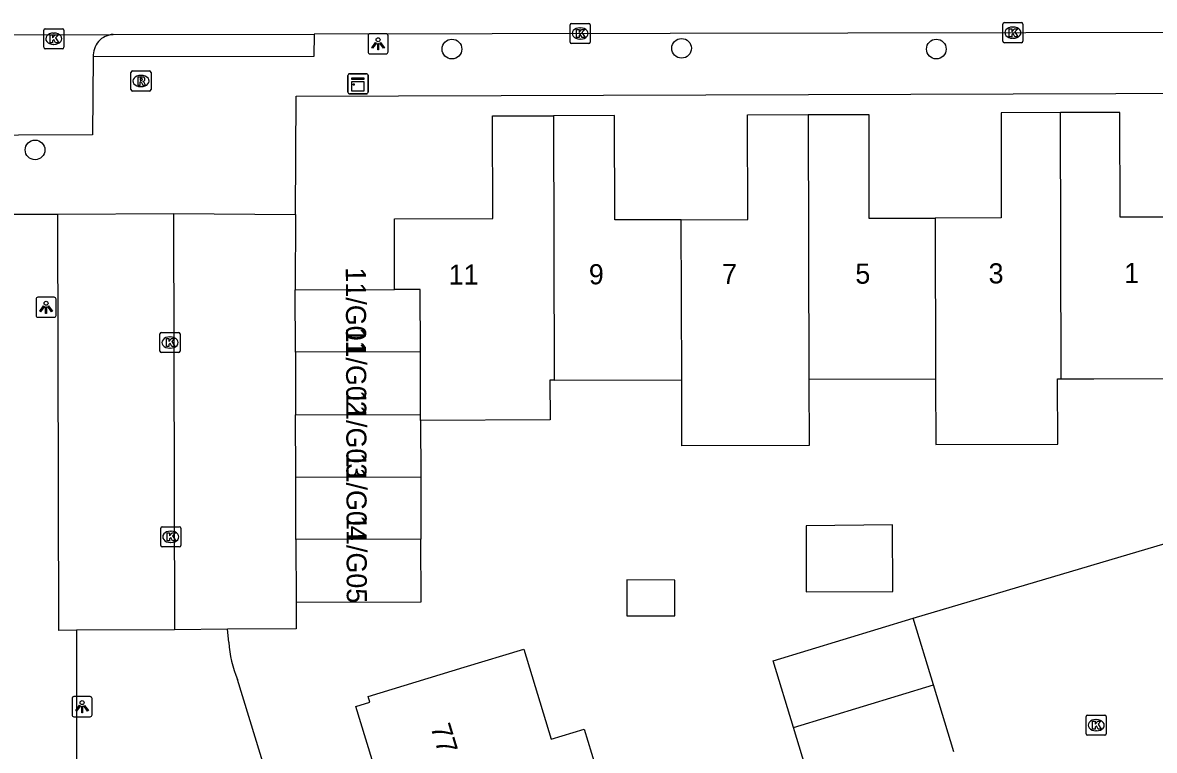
# Model space of a CAD drawing. Extents: x 160732 to 162105, y 387428 to 388479.
# Drawn here: x 161061 to 161117.3, y 388194.5 to 388230.6 of the extents above; entities that cross this region are included whole.
import ezdxf

# ---------------------------------------------------------------- set-up
doc = ezdxf.new("R2010")
doc.units = 0
for name, color, linetype in [('IMGEO_Boom', 7, 'Continuous'), ('IMGEO_Kast', 7, 'Continuous'), ('IMGEO_Kolk', 7, 'Continuous'), ('IMGEO_Lichtpunt', 7, 'Continuous'), ('IMGEO_Pand', 7, 'Continuous'), ('IMGEO_Pand_nummerreeks', 7, 'Continuous'), ('IMGEO_Parkeervlak_open', 7, 'Continuous'), ('IMGEO_Rijbaan_lokaal_open', 7, 'Continuous'), ('IMGEO_Rioolput', 7, 'Continuous'), ('IMGEO_Voetpad_open', 7, 'Continuous')]:
    doc.layers.add(name, color=color, linetype=linetype)

msp = doc.modelspace()

# ---------------------------------------------------------------- linework, layer by layer
at = {"layer": 'IMGEO_Boom'}
for centre in [(161082.352, 388229.334), (161093.779, 388229.371), (161106.451, 388229.334), (161061.609, 388224.32)]:
    msp.add_circle(centre, 0.489, dxfattribs=at)
at = {"layer": 'IMGEO_Kast'}
for p, q in [((161077.252, 388228.107), (161078.093, 388228.107)), ((161078.093, 388228.107), (161077.252, 388228.107)), ((161077.177, 388227.182), (161077.177, 388228.023)), ((161077.177, 388228.023), (161077.177, 388227.182)), ((161078.177, 388228.032), (161078.177, 388227.191)), ((161078.177, 388227.191), (161078.177, 388228.032)), ((161078.102, 388227.107), (161077.261, 388227.107)), ((161077.261, 388227.107), (161078.102, 388227.107))]:
    msp.add_line(p, q, dxfattribs=at)
for points in [[(161077.372, 388227.897), (161077.972, 388227.897), (161077.972, 388227.812), (161077.372, 388227.812), (161077.372, 388227.897)], [(161077.372, 388227.722), (161077.972, 388227.722), (161077.972, 388227.233), (161077.372, 388227.233), (161077.372, 388227.722)]]:
    msp.add_lwpolyline(points, dxfattribs=at)
msp.add_circle((161077.456, 388227.571), 0.0377, dxfattribs=at)
for centre, start, end in [((161077.255, 388228.029), 92.4484, 184.2845), ((161077.255, 388228.029), 92.4484, 184.2845), ((161078.099, 388228.029), 2.4484, 94.2845), ((161078.099, 388228.029), 2.4484, 94.2845), ((161077.255, 388227.185), 182.4484, 274.2845), ((161077.255, 388227.185), 182.4484, 274.2845), ((161078.099, 388227.185), 272.4484, 4.2845), ((161078.099, 388227.185), 272.4484, 4.2845)]:
    msp.add_arc(centre, 0.0779, start, end, dxfattribs=at)
at = {"layer": 'IMGEO_Kolk'}
for p, q in [((161088.23, 388229.684), (161088.23, 388230.536)), ((161088.305, 388230.61), (161089.157, 388230.61)), ((161088.718, 388230.39), (161088.743, 388230.39)), ((161089.231, 388230.536), (161089.231, 388229.684)), ((161109.763, 388229.721), (161109.763, 388230.573)), ((161109.838, 388230.647), (161110.69, 388230.647)), ((161110.251, 388230.427), (161110.276, 388230.427)), ((161110.764, 388230.573), (161110.764, 388229.721)), ((161062.041, 388229.421), (161062.041, 388230.273)), ((161062.116, 388230.347), (161062.968, 388230.347)), ((161062.529, 388230.127), (161062.554, 388230.127)), ((161063.042, 388230.273), (161063.042, 388229.421)), ((161088.741, 388229.83), (161088.716, 388229.83)), ((161110.274, 388229.867), (161110.249, 388229.867)), ((161062.968, 388229.347), (161062.116, 388229.347)), ((161062.552, 388229.567), (161062.527, 388229.567)), ((161089.157, 388229.61), (161088.305, 388229.61)), ((161110.69, 388229.647), (161109.838, 388229.647)), ((161067.824, 388214.311), (161067.824, 388215.163)), ((161067.899, 388215.237), (161068.751, 388215.237)), ((161068.825, 388215.163), (161068.825, 388214.311)), ((161068.312, 388215.017), (161068.337, 388215.017)), ((161068.751, 388214.237), (161067.899, 388214.237)), ((161068.335, 388214.457), (161068.31, 388214.457)), ((161067.861, 388204.646), (161067.861, 388205.498)), ((161067.936, 388205.572), (161068.788, 388205.572)), ((161068.349, 388205.352), (161068.374, 388205.352)), ((161068.862, 388205.498), (161068.862, 388204.646)), ((161068.788, 388204.572), (161067.936, 388204.572)), ((161068.372, 388204.792), (161068.347, 388204.792)), ((161113.907, 388195.276), (161113.907, 388196.128)), ((161113.982, 388196.202), (161114.834, 388196.202)), ((161114.908, 388196.128), (161114.908, 388195.276)), ((161114.395, 388195.982), (161114.42, 388195.982)), ((161114.834, 388195.202), (161113.982, 388195.202)), ((161114.418, 388195.422), (161114.393, 388195.422))]:
    msp.add_line(p, q, dxfattribs=at)
for points in [[(161088.23, 388229.684), (161088.23, 388230.536)], [(161088.305, 388230.61), (161089.157, 388230.61)], [(161089.231, 388230.536), (161089.231, 388229.684)], [(161109.763, 388229.721), (161109.763, 388230.573)], [(161109.838, 388230.647), (161110.69, 388230.647)], [(161110.764, 388230.573), (161110.764, 388229.721)], [(161062.041, 388229.421), (161062.041, 388230.273)], [(161062.116, 388230.347), (161062.968, 388230.347)], [(161062.362, 388230.047), (161062.485, 388230.047), (161062.485, 388229.896), (161062.615, 388230.047), (161062.779, 388230.047), (161062.633, 388229.896), (161062.786, 388229.647), (161062.634, 388229.647), (161062.549, 388229.811), (161062.485, 388229.744), (161062.485, 388229.647), (161062.362, 388229.647), (161062.362, 388230.047)], [(161063.042, 388230.273), (161063.042, 388229.421)], [(161088.551, 388230.31), (161088.674, 388230.31), (161088.674, 388230.159), (161088.804, 388230.31), (161088.968, 388230.31), (161088.822, 388230.159), (161088.975, 388229.91), (161088.823, 388229.91), (161088.738, 388230.074), (161088.674, 388230.007), (161088.674, 388229.91), (161088.551, 388229.91), (161088.551, 388230.31)], [(161110.084, 388230.347), (161110.207, 388230.347), (161110.207, 388230.196), (161110.337, 388230.347), (161110.501, 388230.347), (161110.355, 388230.196), (161110.508, 388229.947), (161110.356, 388229.947), (161110.271, 388230.111), (161110.207, 388230.044), (161110.207, 388229.947), (161110.084, 388229.947), (161110.084, 388230.347)], [(161062.968, 388229.347), (161062.116, 388229.347)], [(161089.157, 388229.61), (161088.305, 388229.61)], [(161110.69, 388229.647), (161109.838, 388229.647)], [(161067.824, 388214.311), (161067.824, 388215.163)], [(161067.899, 388215.237), (161068.751, 388215.237)], [(161068.825, 388215.163), (161068.825, 388214.311)], [(161068.145, 388214.937), (161068.268, 388214.937), (161068.268, 388214.786), (161068.398, 388214.937), (161068.562, 388214.937), (161068.416, 388214.786), (161068.569, 388214.537), (161068.417, 388214.537), (161068.332, 388214.701), (161068.268, 388214.634), (161068.268, 388214.537), (161068.145, 388214.537), (161068.145, 388214.937)], [(161068.751, 388214.237), (161067.899, 388214.237)], [(161067.861, 388204.646), (161067.861, 388205.498)], [(161067.936, 388205.572), (161068.788, 388205.572)], [(161068.182, 388205.272), (161068.305, 388205.272), (161068.305, 388205.121), (161068.435, 388205.272), (161068.599, 388205.272), (161068.453, 388205.121), (161068.606, 388204.872), (161068.454, 388204.872), (161068.369, 388205.036), (161068.305, 388204.969), (161068.305, 388204.872), (161068.182, 388204.872), (161068.182, 388205.272)], [(161068.862, 388205.498), (161068.862, 388204.646)], [(161068.788, 388204.572), (161067.936, 388204.572)], [(161113.907, 388195.276), (161113.907, 388196.128)], [(161113.982, 388196.202), (161114.834, 388196.202)], [(161114.908, 388196.128), (161114.908, 388195.276)], [(161114.228, 388195.902), (161114.351, 388195.902), (161114.351, 388195.751), (161114.481, 388195.902), (161114.645, 388195.902), (161114.499, 388195.751), (161114.652, 388195.502), (161114.5, 388195.502), (161114.415, 388195.666), (161114.351, 388195.599), (161114.351, 388195.502), (161114.228, 388195.502), (161114.228, 388195.902)], [(161114.834, 388195.202), (161113.982, 388195.202)]]:
    msp.add_lwpolyline(points, dxfattribs=at)
for centre, start, end in [((161088.307, 388230.534), 91.552, 178.448), ((161088.307, 388230.534), 91.552, 178.448), ((161089.155, 388230.534), 1.552, 88.448), ((161089.155, 388230.534), 1.552, 88.448), ((161109.84, 388230.571), 91.552, 178.448), ((161109.84, 388230.571), 91.552, 178.448), ((161110.688, 388230.571), 1.552, 88.448), ((161110.688, 388230.571), 1.552, 88.448), ((161062.118, 388230.271), 91.552, 178.448), ((161062.118, 388230.271), 91.552, 178.448), ((161062.966, 388230.271), 1.552, 88.448), ((161062.966, 388230.271), 1.552, 88.448), ((161062.118, 388229.423), 181.552, 268.448), ((161062.118, 388229.423), 181.552, 268.448), ((161062.966, 388229.423), 271.552, 358.448), ((161062.966, 388229.423), 271.552, 358.448), ((161088.307, 388229.686), 181.552, 268.448), ((161088.307, 388229.686), 181.552, 268.448), ((161089.155, 388229.686), 271.552, 358.448), ((161089.155, 388229.686), 271.552, 358.448), ((161109.84, 388229.723), 181.552, 268.448), ((161109.84, 388229.723), 181.552, 268.448), ((161110.688, 388229.723), 271.552, 358.448), ((161110.688, 388229.723), 271.552, 358.448), ((161067.901, 388215.161), 91.552, 178.448), ((161067.901, 388215.161), 91.552, 178.448), ((161068.749, 388215.161), 1.552, 88.448), ((161068.749, 388215.161), 1.552, 88.448), ((161067.901, 388214.313), 181.552, 268.448), ((161067.901, 388214.313), 181.552, 268.448), ((161068.749, 388214.313), 271.552, 358.448), ((161068.749, 388214.313), 271.552, 358.448), ((161067.938, 388205.496), 91.552, 178.448), ((161067.938, 388205.496), 91.552, 178.448), ((161068.786, 388205.496), 1.552, 88.448), ((161068.786, 388205.496), 1.552, 88.448), ((161067.938, 388204.648), 181.552, 268.448), ((161067.938, 388204.648), 181.552, 268.448), ((161068.786, 388204.648), 271.552, 358.448), ((161068.786, 388204.648), 271.552, 358.448), ((161113.984, 388196.126), 91.552, 178.448), ((161113.984, 388196.126), 91.552, 178.448), ((161114.832, 388196.126), 1.552, 88.448), ((161114.832, 388196.126), 1.552, 88.448), ((161113.984, 388195.278), 181.552, 268.448), ((161113.984, 388195.278), 181.552, 268.448), ((161114.832, 388195.278), 271.552, 358.448), ((161114.832, 388195.278), 271.552, 358.448)]:
    msp.add_arc(centre, 0.0765, start, end, dxfattribs=at)
for centre, major_axis, ratio, start_param, end_param in [((161088.717, 388230.11), (-0.387, 0.002), 0.722429, 4.712389, 7.853982), ((161088.742, 388230.11), (-0.39, 0.002), 0.717154, 1.570796, 4.712389), ((161110.25, 388230.147), (-0.387, 0.002), 0.722429, 4.712389, 7.853982), ((161110.275, 388230.147), (-0.39, 0.002), 0.717154, 1.570796, 4.712389), ((161062.528, 388229.847), (-0.387, 0.002), 0.722429, 4.712389, 7.853982), ((161062.553, 388229.847), (-0.39, 0.002), 0.717154, 1.570796, 4.712389), ((161068.311, 388214.737), (-0.387, 0.002), 0.722429, 4.712389, 7.853982), ((161068.336, 388214.737), (-0.39, 0.002), 0.717154, 1.570796, 4.712389), ((161068.348, 388205.072), (-0.387, 0.002), 0.722429, 4.712389, 7.853982), ((161068.373, 388205.072), (-0.39, 0.002), 0.717154, 1.570796, 4.712389), ((161114.394, 388195.702), (-0.387, 0.002), 0.722429, 4.712389, 7.853982), ((161114.419, 388195.702), (-0.39, 0.002), 0.717154, 1.570796, 4.712389)]:
    msp.add_ellipse(centre, major_axis=major_axis, ratio=ratio, start_param=start_param, end_param=end_param, dxfattribs=at)
at = {"layer": 'IMGEO_Lichtpunt'}
for p, q in [((161078.181, 388229.998), (161078.181, 388229.191)), ((161078.181, 388229.998), (161078.181, 388229.191)), ((161079.083, 388230.093), (161078.275, 388230.093)), ((161079.083, 388230.093), (161078.275, 388230.093)), ((161079.177, 388229.191), (161079.177, 388229.998)), ((161079.177, 388229.191), (161079.177, 388229.998)), ((161078.275, 388229.097), (161079.083, 388229.097)), ((161078.275, 388229.097), (161079.083, 388229.097)), ((161061.66, 388216.893), (161061.66, 388216.086)), ((161061.66, 388216.893), (161061.66, 388216.086)), ((161062.562, 388216.988), (161061.754, 388216.988)), ((161062.562, 388216.988), (161061.754, 388216.988)), ((161062.656, 388216.086), (161062.656, 388216.893)), ((161062.656, 388216.086), (161062.656, 388216.893)), ((161061.754, 388215.992), (161062.562, 388215.992)), ((161061.754, 388215.992), (161062.562, 388215.992)), ((161063.453, 388197.027), (161063.453, 388196.22)), ((161063.453, 388197.027), (161063.453, 388196.22)), ((161064.355, 388197.122), (161063.547, 388197.122)), ((161064.355, 388197.122), (161063.547, 388197.122)), ((161064.449, 388196.22), (161064.449, 388197.027)), ((161064.449, 388196.22), (161064.449, 388197.027)), ((161063.547, 388196.126), (161064.355, 388196.126)), ((161063.547, 388196.126), (161064.355, 388196.126))]:
    msp.add_line(p, q, dxfattribs=at)
for points in [[(161078.555, 388229.662), (161078.594, 388229.634), (161078.406, 388229.372), (161078.368, 388229.399), (161078.555, 388229.662)], [(161078.657, 388229.614), (161078.704, 388229.614), (161078.704, 388229.292), (161078.657, 388229.292), (161078.657, 388229.614)], [(161078.767, 388229.634), (161078.805, 388229.661), (161078.992, 388229.399), (161078.953, 388229.371), (161078.767, 388229.634)], [(161062.034, 388216.557), (161062.073, 388216.529), (161061.885, 388216.267), (161061.847, 388216.294), (161062.034, 388216.557)], [(161062.136, 388216.509), (161062.183, 388216.509), (161062.183, 388216.187), (161062.136, 388216.187), (161062.136, 388216.509)], [(161062.246, 388216.529), (161062.284, 388216.556), (161062.471, 388216.294), (161062.432, 388216.266), (161062.246, 388216.529)], [(161063.827, 388196.691), (161063.866, 388196.663), (161063.678, 388196.401), (161063.64, 388196.428), (161063.827, 388196.691)], [(161063.929, 388196.643), (161063.976, 388196.643), (161063.976, 388196.321), (161063.929, 388196.321), (161063.929, 388196.643)], [(161064.039, 388196.663), (161064.077, 388196.69), (161064.264, 388196.428), (161064.225, 388196.4), (161064.039, 388196.663)]]:
    msp.add_lwpolyline(points, dxfattribs=at)
for centre in [(161078.68, 388229.796), (161062.159, 388216.691), (161063.952, 388196.825)]:
    msp.add_circle(centre, 0.0994, dxfattribs=at)
for centre, start, end in [((161078.275, 388229.998), 90, 180), ((161078.275, 388229.998), 90, 180), ((161079.083, 388229.998), 0, 90), ((161079.083, 388229.998), 0, 90), ((161078.275, 388229.191), 180, 270), ((161078.275, 388229.191), 180, 270), ((161079.083, 388229.191), 270, 0), ((161079.083, 388229.191), 270, 360), ((161061.754, 388216.893), 90, 180), ((161061.754, 388216.893), 90, 180), ((161062.562, 388216.893), 0, 90), ((161062.562, 388216.893), 0, 90), ((161061.754, 388216.086), 180, 270), ((161061.754, 388216.086), 180, 270), ((161062.562, 388216.086), 270, 0), ((161062.562, 388216.086), 270, 360), ((161063.547, 388197.027), 90, 180), ((161063.547, 388197.027), 90, 180), ((161064.355, 388197.027), 0, 90), ((161064.355, 388197.027), 0, 90), ((161063.547, 388196.22), 180, 270), ((161063.547, 388196.22), 180, 270), ((161064.355, 388196.22), 270, 0), ((161064.355, 388196.22), 270, 360)]:
    msp.add_arc(centre, 0.0946, start, end, dxfattribs=at)
at = {"layer": 'IMGEO_Pand'}
for points in [[(161079.499, 388217.376), (161079.488, 388220.889), (161084.39, 388220.902), (161084.376, 388226.004), (161087.408, 388226.013)], [(161093.762, 388220.842), (161090.454, 388220.832), (161090.439, 388226.022), (161087.408, 388226.013)], [(161087.408, 388226.013), (161087.441, 388212.861)], [(161093.762, 388220.842), (161097.068, 388220.852), (161097.053, 388226.066), (161100.07, 388226.075)], [(161100.07, 388226.075), (161103.087, 388226.084), (161103.102, 388220.919), (161106.392, 388220.928)], [(161100.07, 388226.075), (161100.114, 388212.902)], [(161112.63, 388226.173), (161109.671, 388226.164), (161109.686, 388220.938), (161106.392, 388220.928)], [(161112.664, 388212.927), (161114.29, 388212.928), (161119.289, 388212.942), (161119.266, 388220.98), (161115.604, 388220.969), (161115.589, 388226.181), (161112.63, 388226.173)], [(161112.664, 388212.927), (161112.63, 388226.173)], [(161093.786, 388212.889), (161093.762, 388220.842)], [(161106.392, 388220.928), (161106.416, 388212.914)], [(161074.554, 388217.361), (161079.499, 388217.376)], [(161074.563, 388214.254), (161074.554, 388217.361)], [(161080.783, 388214.272), (161080.775, 388217.38), (161079.499, 388217.376)], [(161080.783, 388214.272), (161074.563, 388214.254)], [(161074.563, 388214.254), (161074.572, 388211.146)], [(161080.791, 388211.164), (161080.786, 388212.831), (161080.783, 388214.272)], [(161100.114, 388212.902), (161100.124, 388209.621), (161093.796, 388209.602), (161093.786, 388212.889)], [(161106.416, 388212.914), (161100.114, 388212.902)], [(161106.416, 388212.914), (161106.426, 388209.66), (161112.496, 388209.678), (161112.486, 388212.927), (161112.664, 388212.927)], [(161087.441, 388212.861), (161087.224, 388212.86), (161087.231, 388210.884), (161080.792, 388210.859)], [(161087.441, 388212.861), (161093.786, 388212.889)], [(161074.572, 388211.146), (161080.791, 388211.164)], [(161074.581, 388208.039), (161074.572, 388211.146)], [(161080.792, 388210.859), (161080.791, 388211.164)], [(161080.792, 388210.859), (161080.799, 388208.057)], [(161074.581, 388208.039), (161080.799, 388208.057)], [(161074.59, 388204.931), (161074.581, 388208.039)], [(161080.799, 388208.057), (161080.808, 388204.949)], [(161099.973, 388205.618), (161099.983, 388202.342), (161104.287, 388202.355), (161104.277, 388205.664), (161099.973, 388205.618)], [(161080.808, 388204.949), (161074.59, 388204.931)], [(161074.59, 388204.931), (161074.599, 388201.824)], [(161074.599, 388201.824), (161080.817, 388201.841), (161080.808, 388204.949)], [(161091.051, 388202.927), (161091.057, 388201.142), (161093.439, 388201.15), (161093.434, 388202.92), (161091.051, 388202.927)], [(161099.34, 388195.583), (161098.329, 388198.904), (161105.3, 388201.027)], [(161106.311, 388197.705), (161105.3, 388201.027)], [(161080.103, 388190.86), (161079.337, 388193.383), (161078.625, 388193.166), (161077.573, 388196.631), (161078.264, 388196.841), (161078.176, 388197.129), (161082.961, 388198.582), (161085.935, 388199.485), (161087.292, 388195.016), (161088.93, 388195.513), (161089.476, 388193.715)], [(161099.34, 388195.583), (161106.311, 388197.705)], [(161107.323, 388194.384), (161106.311, 388197.705)], [(161100.352, 388192.261), (161099.34, 388195.583)]]:
    msp.add_lwpolyline(points, dxfattribs=at)
at = {"layer": 'IMGEO_Parkeervlak_open'}
for points in [[(161063.678, 388200.424), (161062.789, 388200.418), (161062.741, 388221.118)], [(161068.497, 388221.153), (161068.555, 388200.454)], [(161074.571, 388221.102), (161074.554, 388217.361)], [(161074.599, 388201.824), (161074.603, 388200.5), (161071.182, 388200.474)]]:
    msp.add_lwpolyline(points, dxfattribs=at)
at = {"layer": 'IMGEO_Rijbaan_lokaal_open'}
for points in [[(161052.37, 388230.031), (161065.504, 388230.06)], [(161065.504, 388230.06), (161075.503, 388230.076)], [(161119.757, 388230.149), (161075.503, 388230.076)], [(161105.3, 388201.027), (161118.777, 388205.02), (161120.504, 388205.518)]]:
    msp.add_lwpolyline(points, dxfattribs=at)
at = {"layer": 'IMGEO_Rioolput'}
for p, q in [((161066.38, 388227.317), (161066.38, 388228.169)), ((161066.455, 388228.243), (161067.307, 388228.243)), ((161067.381, 388228.169), (161067.381, 388227.317)), ((161066.868, 388228.023), (161066.893, 388228.023)), ((161067.307, 388227.243), (161066.455, 388227.243)), ((161066.891, 388227.463), (161066.866, 388227.463))]:
    msp.add_line(p, q, dxfattribs=at)
for points in [[(161066.38, 388227.317), (161066.38, 388228.169)], [(161066.455, 388228.243), (161067.307, 388228.243)], [(161067.381, 388228.169), (161067.381, 388227.317)], [(161066.969, 388227.941), (161066.717, 388227.943), (161066.717, 388227.543)], [(161066.717, 388227.543), (161066.841, 388227.543), (161066.841, 388227.705), (161066.852, 388227.705)], [(161066.895, 388227.862), (161066.841, 388227.862), (161066.841, 388227.781)], [(161066.841, 388227.781), (161066.893, 388227.781)], [(161066.899, 388227.676), (161066.97, 388227.543), (161067.11, 388227.543), (161067.045, 388227.669)], [(161067.307, 388227.243), (161066.455, 388227.243)]]:
    msp.add_lwpolyline(points, dxfattribs=at)
for centre, radius, start, end in [((161066.457, 388228.167), 0.0765, 91.552, 178.448), ((161066.457, 388228.167), 0.0765, 91.552, 178.448), ((161067.305, 388228.167), 0.0765, 1.552, 88.448), ((161067.305, 388228.167), 0.0765, 1.552, 88.448), ((161066.851, 388227.652), 0.0533, 26.0293, 88.6989), ((161066.877, 388227.97), 0.19, 274.7715, 282.9687), ((161066.901, 388227.766), 0.0964, 77.0061, 93.1865), ((161066.915, 388227.823), 0.0378, 276.6634, 79.6772), ((161066.968, 388227.831), 0.109, 350.3612, 89.416), ((161066.966, 388227.831), 0.112, 277.5842, 350.9817), ((161066.95, 388227.616), 0.108, 29.5134, 73.7905), ((161066.457, 388227.319), 0.0765, 181.552, 268.448), ((161066.457, 388227.319), 0.0765, 181.552, 268.448), ((161067.305, 388227.319), 0.0765, 271.552, 358.448), ((161067.305, 388227.319), 0.0765, 271.552, 358.448)]:
    msp.add_arc(centre, radius, start, end, dxfattribs=at)
for centre, major_axis, ratio, start_param, end_param in [((161066.867, 388227.743), (-0.387, 0.002), 0.722429, 4.712389, 7.853982), ((161066.892, 388227.743), (-0.39, 0.002), 0.717154, 1.570796, 4.712389)]:
    msp.add_ellipse(centre, major_axis=major_axis, ratio=ratio, start_param=start_param, end_param=end_param, dxfattribs=at)
at = {"layer": 'IMGEO_Voetpad_open'}
for points in [[(161075.503, 388230.076), (161075.477, 388228.97), (161064.507, 388228.939)], [(161064.507, 388228.939), (161064.472, 388225.06), (161053.394, 388225.023), (161053.426, 388229.075)], [(161074.571, 388221.102), (161074.599, 388226.989), (161120.471, 388227.138)], [(161049.537, 388222.765), (161052.896, 388222.739), (161057.884, 388222.701), (161057.891, 388221.129), (161062.741, 388221.118)], [(161062.741, 388221.118), (161068.497, 388221.153)], [(161068.497, 388221.153), (161074.571, 388221.102)], [(161063.678, 388200.424), (161063.672, 388193.414)], [(161068.555, 388200.454), (161063.678, 388200.424)], [(161071.182, 388200.474), (161068.555, 388200.454)], [(161071.254, 388199.83), (161071.182, 388200.474)], [(161087.866, 388145.147), (161071.684, 388197.975)]]:
    msp.add_lwpolyline(points, dxfattribs=at)
for centre, radius, start, end in [((161065.551, 388229.014), 1.047, 92.5827, 184.1186), ((161076.547, 388200.08), 5.299, 182.7004, 203.4016)]:
    msp.add_arc(centre, radius, start, end, dxfattribs=at)

# ---------------------------------------------------------------- texts
at = {"layer": 'IMGEO_Pand_nummerreeks'}
for s, rotation, p in [('11', 0.1318, (161082.189, 388217.615)), ('9', 0.1311, (161089.165, 388217.632)), ('7', 0.1311, (161095.795, 388217.647)), ('5', 0.1311, (161102.424, 388217.662)), ('3', 0.1318, (161109.054, 388217.677)), ('1', 0.1311, (161115.798, 388217.692)), ('11/G01', 270.1659, (161077.071, 388218.472)), ('11/G02', 270.1659, (161077.079, 388215.481)), ('11/G03', 270.1659, (161077.089, 388212.368)), ('11/G04', 270.1659, (161077.097, 388209.26)), ('11/G05', 270.1659, (161077.106, 388206.153)), ('77', 286.9929, (161081.275, 388195.614))]:
    msp.add_text(s, height=1, rotation=rotation, dxfattribs=at).set_placement(p)

doc.saveas('drawing.dxf')
